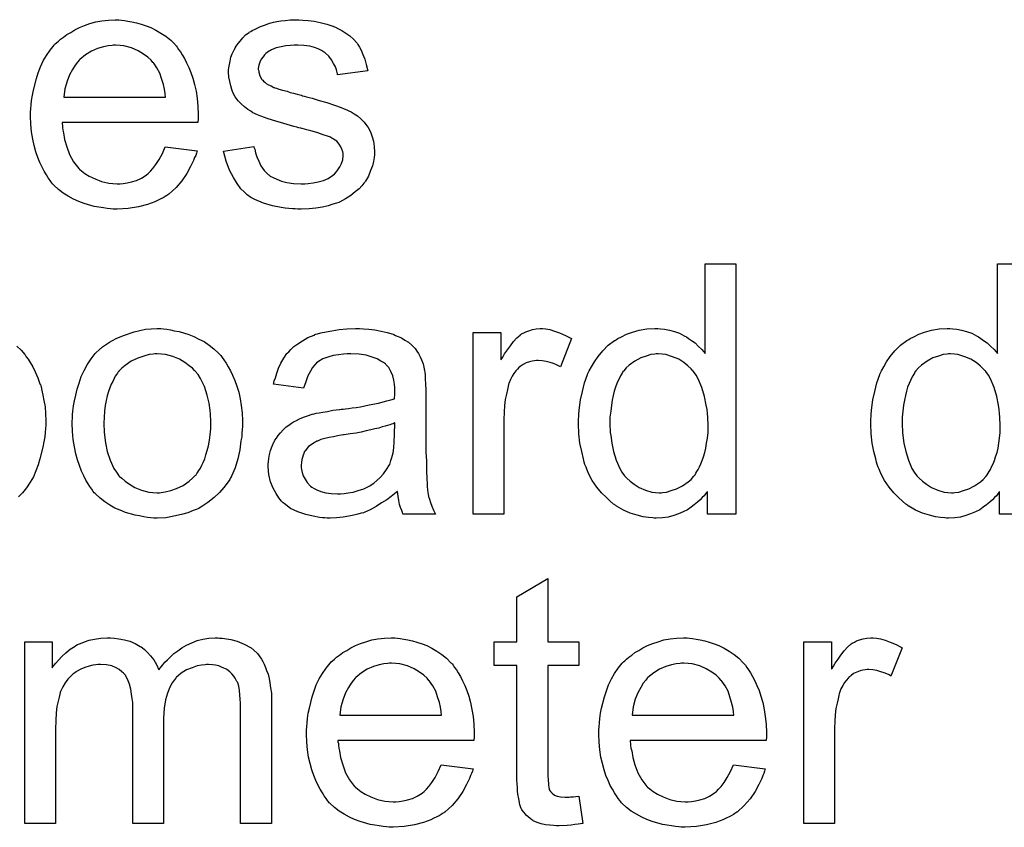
# Model space of a CAD drawing. Extents: x -1.5 to 9, y -3 to 5.
# Tile 302 of 368: x 5.359 to 5.674, y 1.269 to 1.528. Entities that reach past the tile are written whole.
import ezdxf

# ---------------------------------------------------------------- set-up
doc = ezdxf.new("R2010")
doc.units = 0
doc.layers.add('qfn16-30-34-a_mechanical_19', color=1, linetype='CONTINUOUS')

msp = doc.modelspace()

# ---------------------------------------------------------------- linework, layer by layer
at = {"layer": 'qfn16-30-34-a_mechanical_19', "color": 1}
for points in [[(5.391806, 1.527584), (5.392731, 1.527469), (5.393888, 1.527237), (5.395161, 1.527006), (5.396665, 1.526659), (5.398053, 1.526312), (5.399673, 1.525733), (5.401177, 1.525155), (5.402797, 1.524345), (5.404417, 1.523419), (5.406037, 1.522378), (5.407541, 1.521105), (5.408929, 1.519717), (5.409045, 1.519601), (5.409276, 1.51937), (5.409623, 1.518907), (5.410086, 1.518213), (5.410665, 1.517403), (5.411243, 1.516477), (5.411937, 1.51532), (5.412632, 1.513932), (5.413326, 1.512428), (5.41402, 1.510808), (5.414598, 1.508957), (5.415177, 1.50699), (5.41564, 1.504792), (5.415987, 1.502477), (5.416218, 1.500048), (5.416334, 1.497387), (5.416334, 1.497271), (5.416334, 1.496808), (5.416334, 1.495998), (5.416218, 1.494841), (5.372831, 1.494841), (5.372831, 1.494726), (5.372831, 1.494379), (5.372946, 1.493916), (5.372946, 1.493222), (5.373062, 1.492412), (5.373293, 1.491486), (5.373641, 1.489403), (5.374335, 1.487089), (5.37526, 1.484544), (5.376533, 1.48223), (5.378153, 1.480147), (5.378269, 1.480147), (5.378384, 1.479916), (5.379078, 1.479338), (5.38012, 1.478528), (5.381508, 1.477718), (5.383359, 1.476792), (5.385442, 1.475982), (5.387756, 1.475404), (5.389029, 1.475288), (5.390417, 1.475172), (5.391343, 1.475172), (5.392384, 1.475288), (5.393657, 1.475519), (5.395045, 1.475867), (5.396665, 1.476329), (5.398169, 1.477024), (5.399673, 1.477949), (5.399789, 1.478065), (5.400367, 1.478528), (5.401061, 1.479222), (5.401871, 1.480147), (5.402797, 1.48142), (5.403838, 1.48304), (5.40488, 1.484891), (5.405805, 1.487089), (5.415987, 1.485817), (5.415987, 1.485701), (5.415871, 1.48547), (5.415755, 1.485007), (5.415524, 1.484313), (5.415177, 1.483618), (5.41483, 1.482693), (5.413904, 1.480726), (5.412747, 1.478528), (5.411127, 1.476214), (5.409276, 1.474015), (5.406962, 1.471933), (5.406846, 1.471933), (5.406615, 1.471701), (5.406268, 1.47147), (5.405805, 1.471123), (5.405111, 1.470776), (5.404417, 1.470429), (5.403491, 1.469966), (5.40245, 1.469503), (5.401293, 1.46904), (5.400136, 1.468577), (5.397243, 1.467883), (5.394004, 1.467305), (5.390417, 1.467073), (5.389144, 1.467073), (5.388334, 1.467189), (5.387293, 1.467305), (5.38602, 1.467536), (5.384632, 1.467767), (5.383128, 1.467999), (5.379888, 1.468925), (5.378153, 1.469619), (5.376533, 1.470313), (5.374798, 1.471238), (5.373178, 1.47228), (5.371674, 1.473437), (5.37017, 1.474825), (5.370054, 1.474941), (5.369823, 1.475172), (5.369475, 1.475635), (5.369013, 1.476329), (5.368434, 1.477139), (5.367856, 1.478065), (5.367161, 1.479222), (5.366467, 1.480495), (5.365773, 1.481999), (5.365079, 1.483618), (5.3645, 1.48547), (5.363922, 1.487437), (5.363459, 1.489519), (5.363112, 1.491833), (5.362881, 1.494263), (5.362765, 1.496808), (5.362765, 1.496924), (5.362765, 1.497502), (5.362765, 1.498197), (5.362881, 1.499238), (5.362996, 1.500511), (5.363112, 1.501899), (5.363343, 1.503519), (5.36369, 1.505139), (5.364616, 1.508841), (5.365194, 1.510692), (5.365889, 1.512659), (5.366814, 1.51451), (5.367856, 1.516246), (5.369013, 1.517981), (5.370285, 1.519601), (5.370401, 1.519717), (5.370632, 1.519948), (5.371095, 1.520295), (5.371674, 1.520874), (5.372368, 1.521452), (5.373293, 1.522147), (5.374335, 1.522956), (5.375608, 1.523651), (5.37688, 1.52446), (5.378384, 1.525155), (5.380004, 1.525849), (5.38174, 1.526427), (5.383591, 1.527006), (5.385558, 1.527353), (5.38764, 1.527584), (5.389839, 1.5277), (5.390996, 1.5277), (5.391806, 1.527584)], [(5.449771, 1.527584), (5.451507, 1.527469), (5.453358, 1.527237), (5.455325, 1.526774), (5.457407, 1.526312), (5.459374, 1.525618), (5.45949, 1.525618), (5.459606, 1.525502), (5.460184, 1.52527), (5.46111, 1.524808), (5.462267, 1.524229), (5.463539, 1.523419), (5.464812, 1.522494), (5.465969, 1.521452), (5.467011, 1.520295), (5.467126, 1.52018), (5.467358, 1.519717), (5.46782, 1.518907), (5.468399, 1.517981), (5.468977, 1.516593), (5.469556, 1.515089), (5.470019, 1.513353), (5.470481, 1.511386), (5.460878, 1.510114), (5.460878, 1.510345), (5.460763, 1.510808), (5.460531, 1.511618), (5.460184, 1.512659), (5.459606, 1.5137), (5.458912, 1.514857), (5.458102, 1.516014), (5.456945, 1.517056), (5.456829, 1.517171), (5.456366, 1.517403), (5.455672, 1.517866), (5.454631, 1.518328), (5.453474, 1.518791), (5.45197, 1.519254), (5.450118, 1.519485), (5.448151, 1.519601), (5.446994, 1.519601), (5.445837, 1.519485), (5.444333, 1.51937), (5.442829, 1.519023), (5.441209, 1.518676), (5.439705, 1.518097), (5.438433, 1.517287), (5.438317, 1.517171), (5.43797, 1.51694), (5.437507, 1.516477), (5.437044, 1.515783), (5.436466, 1.515089), (5.436003, 1.514163), (5.435656, 1.513122), (5.43554, 1.512081), (5.43554, 1.511965), (5.43554, 1.511734), (5.435656, 1.511386), (5.435656, 1.510924), (5.436003, 1.509767), (5.436697, 1.50861), (5.436813, 1.508494), (5.436928, 1.508378), (5.43716, 1.508031), (5.437623, 1.507684), (5.438086, 1.507337), (5.43878, 1.506874), (5.43959, 1.506527), (5.440515, 1.506064), (5.440631, 1.506064), (5.440862, 1.505948), (5.441325, 1.505833), (5.442135, 1.505486), (5.443292, 1.505139), (5.444796, 1.504792), (5.445722, 1.504444), (5.446763, 1.504213), (5.44792, 1.503866), (5.449193, 1.503519), (5.449308, 1.503519), (5.449655, 1.503403), (5.450234, 1.503287), (5.450928, 1.503056), (5.451738, 1.502825), (5.452779, 1.502593), (5.454978, 1.501899), (5.457407, 1.501205), (5.459837, 1.500395), (5.462035, 1.499585), (5.462961, 1.499238), (5.463771, 1.498891), (5.464002, 1.498775), (5.464465, 1.498544), (5.465159, 1.498197), (5.466201, 1.497618), (5.467242, 1.496924), (5.468283, 1.495998), (5.469324, 1.494957), (5.47025, 1.4938), (5.470366, 1.493684), (5.470597, 1.493222), (5.47106, 1.492527), (5.471523, 1.491486), (5.47187, 1.490213), (5.472333, 1.488825), (5.472564, 1.487205), (5.47268, 1.485354), (5.47268, 1.485122), (5.47268, 1.484544), (5.472564, 1.483618), (5.472333, 1.482346), (5.471986, 1.480957), (5.471407, 1.479453), (5.470713, 1.477718), (5.469787, 1.476098), (5.469672, 1.475867), (5.469209, 1.475404), (5.46863, 1.474594), (5.467705, 1.473668), (5.466432, 1.472627), (5.465044, 1.47147), (5.463424, 1.470429), (5.461457, 1.469387), (5.461341, 1.469387), (5.461225, 1.469272), (5.460531, 1.46904), (5.459374, 1.468693), (5.45787, 1.46823), (5.456019, 1.467767), (5.453936, 1.46742), (5.451738, 1.467189), (5.449193, 1.467073), (5.448151, 1.467073), (5.447342, 1.467189), (5.446416, 1.467189), (5.445259, 1.467305), (5.444102, 1.46742), (5.442829, 1.467652), (5.440052, 1.46823), (5.43716, 1.46904), (5.434383, 1.470197), (5.43311, 1.470891), (5.431953, 1.471701), (5.431838, 1.471817), (5.431722, 1.471933), (5.431028, 1.472627), (5.429986, 1.473668), (5.428829, 1.475288), (5.427557, 1.477255), (5.426284, 1.479569), (5.425243, 1.482461), (5.424433, 1.485701), (5.434152, 1.487205), (5.434152, 1.487089), (5.434152, 1.486974), (5.434383, 1.48628), (5.434614, 1.485122), (5.435077, 1.48385), (5.435656, 1.482461), (5.43635, 1.480957), (5.437391, 1.479453), (5.438664, 1.47818), (5.438895, 1.478065), (5.439358, 1.477718), (5.440284, 1.477255), (5.441441, 1.476676), (5.442945, 1.476098), (5.44468, 1.475635), (5.446763, 1.475288), (5.449193, 1.475172), (5.45035, 1.475172), (5.451507, 1.475288), (5.453011, 1.475519), (5.454631, 1.475867), (5.456366, 1.476329), (5.45787, 1.476908), (5.459259, 1.477833), (5.459374, 1.477949), (5.459837, 1.478296), (5.4603, 1.478875), (5.460994, 1.479685), (5.461573, 1.48061), (5.462151, 1.481767), (5.462498, 1.482924), (5.462614, 1.484313), (5.462614, 1.484428), (5.462614, 1.484891), (5.462498, 1.48547), (5.462267, 1.48628), (5.46192, 1.487089), (5.461341, 1.487899), (5.460647, 1.488825), (5.459606, 1.489519), (5.45949, 1.489635), (5.459143, 1.489751), (5.458564, 1.490098), (5.457639, 1.490445), (5.45625, 1.490908), (5.45544, 1.491255), (5.454515, 1.491486), (5.453474, 1.491833), (5.452317, 1.49218), (5.451044, 1.492527), (5.44954, 1.492874), (5.449424, 1.492874), (5.449077, 1.49299), (5.448498, 1.493106), (5.447804, 1.493337), (5.446879, 1.493569), (5.445837, 1.493916), (5.443639, 1.494494), (5.441094, 1.495304), (5.438664, 1.495998), (5.43635, 1.496808), (5.435309, 1.497271), (5.434499, 1.497618), (5.434267, 1.497734), (5.433805, 1.497965), (5.43311, 1.498428), (5.432185, 1.499006), (5.431144, 1.499816), (5.430102, 1.500742), (5.429061, 1.501783), (5.428135, 1.503056), (5.42802, 1.503172), (5.427788, 1.503634), (5.427441, 1.504444), (5.427094, 1.50537), (5.426747, 1.506527), (5.4264, 1.507915), (5.426168, 1.509304), (5.426053, 1.510924), (5.426053, 1.511155), (5.426053, 1.511618), (5.426168, 1.512312), (5.426284, 1.513353), (5.426516, 1.514395), (5.426747, 1.515667), (5.42721, 1.516824), (5.427788, 1.518097), (5.427904, 1.518213), (5.428135, 1.518676), (5.428482, 1.519254), (5.429061, 1.520064), (5.429755, 1.520874), (5.430565, 1.521915), (5.431491, 1.522841), (5.432648, 1.523651), (5.432763, 1.523766), (5.43311, 1.523882), (5.433573, 1.524229), (5.434267, 1.524576), (5.435193, 1.525039), (5.436234, 1.525502), (5.437507, 1.525965), (5.438895, 1.526427), (5.439127, 1.526543), (5.43959, 1.526659), (5.4404, 1.52689), (5.441441, 1.527122), (5.442713, 1.527353), (5.444102, 1.527469), (5.445722, 1.5277), (5.448498, 1.5277), (5.449771, 1.527584)], [(5.389954, 1.519601), (5.38926, 1.519601), (5.388797, 1.519485), (5.387525, 1.51937), (5.38602, 1.519023), (5.384169, 1.518444), (5.382202, 1.517634), (5.380351, 1.516477), (5.3785, 1.514973), (5.378269, 1.514742), (5.377806, 1.514163), (5.376996, 1.513122), (5.376186, 1.511734), (5.37526, 1.510114), (5.37445, 1.508031), (5.373756, 1.505601), (5.373409, 1.50294), (5.405921, 1.50294), (5.405921, 1.503056), (5.405921, 1.503287), (5.405805, 1.503634), (5.405805, 1.504097), (5.405574, 1.505486), (5.405227, 1.50699), (5.404648, 1.508841), (5.40407, 1.510576), (5.403144, 1.512312), (5.402103, 1.513816), (5.402103, 1.513932), (5.401871, 1.514047), (5.401293, 1.514742), (5.400252, 1.515667), (5.398863, 1.516709), (5.397128, 1.51775), (5.395045, 1.518676), (5.392615, 1.51937), (5.391343, 1.519485), (5.389954, 1.519601)], [(5.588148, 1.369608), (5.579008, 1.369608), (5.579008, 1.376897), (5.578892, 1.376781), (5.578777, 1.37655), (5.57843, 1.376087), (5.577967, 1.375508), (5.577388, 1.37493), (5.576694, 1.374236), (5.575884, 1.373426), (5.574843, 1.372616), (5.573802, 1.371806), (5.572645, 1.370996), (5.571256, 1.370302), (5.569752, 1.369723), (5.568248, 1.369145), (5.566512, 1.368682), (5.564661, 1.368451), (5.562694, 1.368335), (5.562, 1.368335), (5.561537, 1.368451), (5.560149, 1.368566), (5.558529, 1.368798), (5.556562, 1.369261), (5.554364, 1.369955), (5.552166, 1.37088), (5.549967, 1.372153), (5.549852, 1.372153), (5.549736, 1.372384), (5.549042, 1.372847), (5.548001, 1.373773), (5.546728, 1.37493), (5.545224, 1.376434), (5.54372, 1.378285), (5.542216, 1.380368), (5.540943, 1.382797), (5.540943, 1.382913), (5.540827, 1.383145), (5.540711, 1.383492), (5.54048, 1.383954), (5.540249, 1.384649), (5.539901, 1.385458), (5.53967, 1.386268), (5.539439, 1.38731), (5.53886, 1.389624), (5.538282, 1.392285), (5.537935, 1.395293), (5.537819, 1.398533), (5.537819, 1.398648), (5.537819, 1.39888), (5.537819, 1.399342), (5.537819, 1.400037), (5.537935, 1.400731), (5.537935, 1.401657), (5.538166, 1.403739), (5.538513, 1.406169), (5.539092, 1.40883), (5.539786, 1.411607), (5.540711, 1.414268), (5.540711, 1.414383), (5.540827, 1.414615), (5.541059, 1.414962), (5.54129, 1.415425), (5.541984, 1.416697), (5.54291, 1.418317), (5.544067, 1.420053), (5.545571, 1.421788), (5.547306, 1.423639), (5.549389, 1.425144), (5.549505, 1.425144), (5.54962, 1.425259), (5.549967, 1.425491), (5.55043, 1.425722), (5.551587, 1.426301), (5.553207, 1.427111), (5.555058, 1.427805), (5.557257, 1.428383), (5.559686, 1.428846), (5.562232, 1.428962), (5.563157, 1.428962), (5.564083, 1.428846), (5.565355, 1.42873), (5.56686, 1.428383), (5.568479, 1.428036), (5.570099, 1.427458), (5.571603, 1.426648), (5.571835, 1.426532), (5.572297, 1.426301), (5.572992, 1.425722), (5.573917, 1.425144), (5.575074, 1.424334), (5.576116, 1.423292), (5.577273, 1.422251), (5.578314, 1.420978), (5.578314, 1.449672), (5.588148, 1.449672), (5.588148, 1.369608)], [(5.681518, 1.369608), (5.672378, 1.369608), (5.672378, 1.376897), (5.672262, 1.376781), (5.672147, 1.37655), (5.6718, 1.376087), (5.671337, 1.375508), (5.670758, 1.37493), (5.670064, 1.374236), (5.669254, 1.373426), (5.668213, 1.372616), (5.667172, 1.371806), (5.666015, 1.370996), (5.664626, 1.370302), (5.663122, 1.369723), (5.661618, 1.369145), (5.659882, 1.368682), (5.658031, 1.368451), (5.656064, 1.368335), (5.65537, 1.368335), (5.654907, 1.368451), (5.653519, 1.368566), (5.651899, 1.368798), (5.649932, 1.369261), (5.647734, 1.369955), (5.645536, 1.37088), (5.643337, 1.372153), (5.643222, 1.372153), (5.643106, 1.372384), (5.642412, 1.372847), (5.64137, 1.373773), (5.640098, 1.37493), (5.638594, 1.376434), (5.63709, 1.378285), (5.635585, 1.380368), (5.634313, 1.382797), (5.634313, 1.382913), (5.634197, 1.383145), (5.634081, 1.383492), (5.63385, 1.383954), (5.633618, 1.384649), (5.633271, 1.385458), (5.63304, 1.386268), (5.632809, 1.38731), (5.63223, 1.389624), (5.631652, 1.392285), (5.631305, 1.395293), (5.631189, 1.398533), (5.631189, 1.398648), (5.631189, 1.39888), (5.631189, 1.399342), (5.631189, 1.400037), (5.631305, 1.400731), (5.631305, 1.401657), (5.631536, 1.403739), (5.631883, 1.406169), (5.632462, 1.40883), (5.633156, 1.411607), (5.634081, 1.414268), (5.634081, 1.414383), (5.634197, 1.414615), (5.634428, 1.414962), (5.63466, 1.415425), (5.635354, 1.416697), (5.63628, 1.418317), (5.637437, 1.420053), (5.638941, 1.421788), (5.640676, 1.423639), (5.642759, 1.425144), (5.642874, 1.425144), (5.64299, 1.425259), (5.643337, 1.425491), (5.6438, 1.425722), (5.644957, 1.426301), (5.646577, 1.427111), (5.648428, 1.427805), (5.650626, 1.428383), (5.653056, 1.428846), (5.655601, 1.428962), (5.656527, 1.428962), (5.657453, 1.428846), (5.658725, 1.42873), (5.66023, 1.428383), (5.661849, 1.428036), (5.663469, 1.427458), (5.664973, 1.426648), (5.665205, 1.426532), (5.665667, 1.426301), (5.666362, 1.425722), (5.667287, 1.425144), (5.668444, 1.424334), (5.669485, 1.423293), (5.670642, 1.422251), (5.671684, 1.420978), (5.671684, 1.449672), (5.681518, 1.449672)], [(5.405227, 1.428846), (5.406268, 1.42873), (5.407425, 1.428499), (5.408698, 1.428267), (5.410202, 1.428036), (5.413326, 1.426995), (5.414945, 1.426416), (5.416565, 1.425606), (5.418185, 1.424796), (5.419805, 1.423639), (5.421309, 1.422483), (5.422813, 1.421094), (5.422929, 1.420978), (5.42316, 1.420747), (5.423507, 1.420284), (5.42397, 1.419706), (5.424549, 1.418896), (5.425243, 1.417854), (5.425937, 1.416697), (5.426631, 1.415425), (5.427325, 1.414036), (5.42802, 1.412301), (5.428714, 1.410565), (5.429292, 1.408599), (5.429755, 1.406516), (5.430102, 1.404318), (5.430334, 1.402004), (5.430449, 1.399458), (5.430449, 1.399342), (5.430449, 1.398995), (5.430449, 1.398417), (5.430449, 1.397607), (5.430334, 1.396681), (5.430218, 1.395524), (5.430218, 1.394367), (5.429986, 1.393095), (5.429639, 1.390202), (5.428945, 1.38731), (5.428135, 1.384417), (5.426978, 1.381756), (5.426978, 1.38164), (5.426863, 1.381525), (5.426631, 1.381178), (5.4264, 1.380715), (5.42559, 1.379558), (5.424549, 1.378169), (5.42316, 1.37655), (5.421425, 1.37493), (5.419458, 1.37331), (5.417144, 1.371806), (5.417028, 1.371806), (5.416912, 1.37169), (5.416565, 1.371459), (5.415987, 1.371227), (5.415408, 1.370996), (5.414714, 1.370765), (5.412979, 1.37007), (5.411012, 1.369492), (5.408582, 1.368913), (5.406037, 1.368451), (5.40326, 1.368335), (5.402103, 1.368335), (5.401177, 1.368451), (5.400136, 1.368566), (5.398979, 1.368798), (5.397591, 1.369029), (5.396202, 1.369261), (5.393078, 1.370186), (5.391343, 1.37088), (5.389723, 1.371574), (5.388103, 1.3725), (5.386483, 1.373541), (5.384979, 1.374698), (5.383475, 1.376087), (5.383359, 1.376203), (5.383128, 1.376434), (5.382781, 1.376897), (5.382318, 1.377591), (5.38174, 1.378401), (5.381161, 1.379326), (5.380467, 1.380483), (5.379773, 1.381872), (5.379078, 1.383376), (5.378384, 1.385111), (5.377806, 1.386963), (5.377227, 1.388929), (5.376765, 1.391128), (5.376417, 1.393442), (5.376186, 1.395987), (5.37607, 1.398648), (5.37607, 1.39888), (5.37607, 1.399342), (5.376186, 1.400152), (5.376186, 1.401309), (5.376302, 1.402582), (5.376533, 1.404202), (5.376765, 1.405822), (5.377227, 1.407673), (5.37769, 1.409524), (5.378269, 1.411491), (5.378963, 1.413574), (5.379888, 1.415541), (5.380814, 1.417392), (5.382087, 1.419243), (5.383359, 1.420978), (5.384979, 1.422483), (5.385095, 1.422598), (5.385326, 1.422714), (5.385789, 1.423061), (5.386368, 1.423524), (5.387062, 1.423987), (5.387987, 1.424565), (5.388913, 1.425144), (5.39007, 1.425722), (5.391343, 1.426301), (5.392731, 1.426879), (5.395855, 1.42792), (5.399442, 1.42873), (5.401293, 1.428846), (5.40326, 1.428962), (5.404417, 1.428962), (5.405227, 1.428846)], [(5.469093, 1.428846), (5.470829, 1.42873), (5.472796, 1.428499), (5.474762, 1.428152), (5.476729, 1.427689), (5.478581, 1.427111), (5.478812, 1.426995), (5.47939, 1.426763), (5.4802, 1.426416), (5.481242, 1.425954), (5.482399, 1.425259), (5.483556, 1.424565), (5.484597, 1.423639), (5.485523, 1.422714), (5.485638, 1.422598), (5.48587, 1.422251), (5.486217, 1.421673), (5.48668, 1.420978), (5.487258, 1.419937), (5.487721, 1.418896), (5.488184, 1.417623), (5.488531, 1.416119), (5.488531, 1.416003), (5.488646, 1.415656), (5.488762, 1.414962), (5.488878, 1.414036), (5.488878, 1.412764), (5.488993, 1.41126), (5.489109, 1.409293), (5.489109, 1.407094), (5.489109, 1.393905), (5.489109, 1.393789), (5.489109, 1.393326), (5.489109, 1.392632), (5.489109, 1.391706), (5.489109, 1.390665), (5.489109, 1.389392), (5.489225, 1.386616), (5.489225, 1.383723), (5.489341, 1.380831), (5.489456, 1.379558), (5.489456, 1.378401), (5.489572, 1.37736), (5.489688, 1.37655), (5.489688, 1.376434), (5.489803, 1.375971), (5.489919, 1.375277), (5.490266, 1.374351), (5.490498, 1.37331), (5.49096, 1.372153), (5.491539, 1.37088), (5.492117, 1.369608), (5.48182, 1.369608), (5.481704, 1.369723), (5.481589, 1.370186), (5.481357, 1.370765), (5.48101, 1.37169), (5.480663, 1.372732), (5.480432, 1.374004), (5.4802, 1.375393), (5.479969, 1.376897), (5.479853, 1.376897), (5.479738, 1.376665), (5.479043, 1.376087), (5.478002, 1.375277), (5.476614, 1.374236), (5.474878, 1.373194), (5.473143, 1.372037), (5.471291, 1.370996), (5.469324, 1.370186), (5.469093, 1.37007), (5.468399, 1.369955), (5.467358, 1.369608), (5.466085, 1.369261), (5.464465, 1.368913), (5.462614, 1.368682), (5.460531, 1.368451), (5.458449, 1.368335), (5.457523, 1.368335), (5.456829, 1.368451), (5.456019, 1.368451), (5.455093, 1.368566), (5.453011, 1.368913), (5.450697, 1.369492), (5.448151, 1.370302), (5.445837, 1.371459), (5.443755, 1.372963), (5.443523, 1.373194), (5.442945, 1.373773), (5.442135, 1.374814), (5.441209, 1.376203), (5.440284, 1.377938), (5.439474, 1.379905), (5.438895, 1.382335), (5.43878, 1.383492), (5.438664, 1.38488), (5.438664, 1.385111), (5.438664, 1.385574), (5.43878, 1.386384), (5.438895, 1.387425), (5.439127, 1.388698), (5.439474, 1.389971), (5.439937, 1.391359), (5.440515, 1.392632), (5.440631, 1.392748), (5.440862, 1.39321), (5.441325, 1.393905), (5.441904, 1.394715), (5.442598, 1.39564), (5.443523, 1.396566), (5.444449, 1.397491), (5.445606, 1.398301), (5.445722, 1.398417), (5.446185, 1.398648), (5.446763, 1.399111), (5.447689, 1.399574), (5.44873, 1.400037), (5.450003, 1.400615), (5.451275, 1.401078), (5.452779, 1.401541), (5.452895, 1.401541), (5.453358, 1.401657), (5.454052, 1.401888), (5.454978, 1.402004), (5.456135, 1.402235), (5.457639, 1.402466), (5.459374, 1.402813), (5.461457, 1.403045), (5.461573, 1.403045), (5.462035, 1.403161), (5.462614, 1.403161), (5.463424, 1.403276), (5.464349, 1.403392), (5.465506, 1.403623), (5.466779, 1.403739), (5.468167, 1.40397), (5.470944, 1.404549), (5.473953, 1.405128), (5.476614, 1.405822), (5.477886, 1.406169), (5.479043, 1.406516), (5.479043, 1.406632), (5.479043, 1.406863), (5.479159, 1.407557), (5.479159, 1.408367), (5.479159, 1.40883), (5.479159, 1.409061), (5.479159, 1.409177), (5.479159, 1.409293), (5.479159, 1.409987), (5.479043, 1.411144), (5.478812, 1.412417), (5.478465, 1.413805), (5.477886, 1.415193), (5.477192, 1.416466), (5.476266, 1.417507), (5.476151, 1.417623), (5.475572, 1.418086), (5.474647, 1.418549), (5.47349, 1.419243), (5.47187, 1.419821), (5.470019, 1.4204), (5.467705, 1.420747), (5.465044, 1.420863), (5.463887, 1.420863), (5.46273, 1.420747), (5.46111, 1.420516), (5.45949, 1.420284), (5.457755, 1.419821), (5.456135, 1.419243), (5.454746, 1.418433), (5.454631, 1.418317), (5.454168, 1.41797), (5.453589, 1.417392), (5.452895, 1.416466), (5.452201, 1.415309), (5.451391, 1.413805), (5.450697, 1.411954), (5.450003, 1.409871), (5.4404, 1.411144), (5.4404, 1.41126), (5.440515, 1.411375), (5.440515, 1.411722), (5.440631, 1.412185), (5.440978, 1.413226), (5.441441, 1.414731), (5.442019, 1.416235), (5.442713, 1.417854), (5.443639, 1.419474), (5.44468, 1.420978), (5.444796, 1.421094), (5.445259, 1.421557), (5.445953, 1.422251), (5.446879, 1.423177), (5.448151, 1.424102), (5.449655, 1.425028), (5.451391, 1.426069), (5.453358, 1.426879), (5.453474, 1.426879), (5.453589, 1.426995), (5.453936, 1.427111), (5.454399, 1.427226), (5.455556, 1.427573), (5.457176, 1.42792), (5.459027, 1.428267), (5.461341, 1.428615), (5.463771, 1.428846), (5.466548, 1.428962), (5.46782, 1.428962), (5.469093, 1.428846)], [(5.527406, 1.428846), (5.528679, 1.428615), (5.530183, 1.428152), (5.531802, 1.427573), (5.533654, 1.426763), (5.535621, 1.425722), (5.532034, 1.416697), (5.531918, 1.416813), (5.531455, 1.417045), (5.530761, 1.417392), (5.529836, 1.417739), (5.528794, 1.418086), (5.527522, 1.418433), (5.526249, 1.418664), (5.524976, 1.41878), (5.524398, 1.41878), (5.523819, 1.418664), (5.523009, 1.418549), (5.522199, 1.418317), (5.521158, 1.41797), (5.520117, 1.417507), (5.519191, 1.416813), (5.519075, 1.416697), (5.518728, 1.416466), (5.518381, 1.416003), (5.517803, 1.415425), (5.517224, 1.414615), (5.516646, 1.413689), (5.516067, 1.412648), (5.515605, 1.411375), (5.515489, 1.411144), (5.515373, 1.41045), (5.515142, 1.409408), (5.514795, 1.40802), (5.514448, 1.406284), (5.514216, 1.404318), (5.5141, 1.402235), (5.513985, 1.399921), (5.513985, 1.369608), (5.50415, 1.369608), (5.50415, 1.427689), (5.513059, 1.427689), (5.513059, 1.418896), (5.513175, 1.419012), (5.513638, 1.419821), (5.514216, 1.420863), (5.515142, 1.422135), (5.516067, 1.423408), (5.517109, 1.424796), (5.51815, 1.425954), (5.519191, 1.426879), (5.519307, 1.426995), (5.519654, 1.427226), (5.520348, 1.427573), (5.521042, 1.42792), (5.521968, 1.428267), (5.523125, 1.428615), (5.524282, 1.428846), (5.525555, 1.428962), (5.526365, 1.428962), (5.527406, 1.428846)], [(5.358368, 1.423292), (5.359757, 1.42202), (5.360914, 1.420631), (5.361029, 1.420516), (5.361376, 1.419937), (5.361955, 1.419127), (5.362649, 1.418086), (5.363459, 1.416697), (5.364269, 1.415078), (5.365079, 1.413226), (5.365773, 1.41126), (5.365773, 1.411144), (5.365889, 1.411028), (5.366004, 1.410681), (5.36612, 1.410334), (5.366351, 1.409177), (5.366699, 1.407673), (5.367046, 1.405937), (5.367393, 1.40397), (5.367508, 1.401772), (5.367624, 1.399458), (5.367624, 1.399342), (5.367624, 1.398764), (5.367624, 1.39807), (5.367508, 1.397028), (5.367393, 1.395756), (5.367277, 1.394367), (5.367046, 1.392748), (5.366699, 1.391012), (5.365773, 1.38731), (5.365194, 1.385343), (5.3645, 1.383492), (5.36369, 1.381525), (5.362649, 1.379789), (5.361492, 1.378054), (5.360219, 1.376434), (5.360104, 1.376318), (5.359872, 1.376087), (5.359525, 1.37574), (5.358947, 1.375161)], [(5.40326, 1.420863), (5.402566, 1.420863), (5.401987, 1.420747), (5.400714, 1.420631), (5.398979, 1.420168), (5.397012, 1.419474), (5.394929, 1.418549), (5.392962, 1.41716), (5.391921, 1.416235), (5.390996, 1.415309), (5.390996, 1.415193), (5.390764, 1.415078), (5.390533, 1.414731), (5.390186, 1.414268), (5.389839, 1.413689), (5.389492, 1.412995), (5.389029, 1.41207), (5.388566, 1.411144), (5.388103, 1.409987), (5.38764, 1.40883), (5.387293, 1.407441), (5.386946, 1.405937), (5.386599, 1.404318), (5.386368, 1.402582), (5.386252, 1.400615), (5.386136, 1.398648), (5.386136, 1.398533), (5.386136, 1.398186), (5.386136, 1.397607), (5.386252, 1.396797), (5.386252, 1.395871), (5.386368, 1.39483), (5.386715, 1.3924), (5.387293, 1.389624), (5.388219, 1.386847), (5.389376, 1.384186), (5.390186, 1.383029), (5.390996, 1.381872), (5.391111, 1.381872), (5.391227, 1.38164), (5.391921, 1.381062), (5.392962, 1.380136), (5.394351, 1.379211), (5.396086, 1.378169), (5.398169, 1.377244), (5.400599, 1.376665), (5.401871, 1.37655), (5.40326, 1.376434), (5.403954, 1.376434), (5.404533, 1.37655), (5.405805, 1.376781), (5.407541, 1.377128), (5.409392, 1.377822), (5.411475, 1.378748), (5.413441, 1.380136), (5.414483, 1.381062), (5.415408, 1.381987), (5.415524, 1.382103), (5.41564, 1.382219), (5.415871, 1.382566), (5.416218, 1.383029), (5.416565, 1.383607), (5.417028, 1.384302), (5.417491, 1.385227), (5.417954, 1.386153), (5.418417, 1.38731), (5.418764, 1.388582), (5.419226, 1.389971), (5.419574, 1.391475), (5.419921, 1.39321), (5.420152, 1.394946), (5.420383, 1.396913), (5.420383, 1.398995), (5.420383, 1.399111), (5.420383, 1.399458), (5.420383, 1.400037), (5.420268, 1.400731), (5.420268, 1.401657), (5.420152, 1.402698), (5.419805, 1.405128), (5.419226, 1.407673), (5.418301, 1.41045), (5.417028, 1.412995), (5.416334, 1.414268), (5.415408, 1.415309), (5.415408, 1.415425), (5.415177, 1.415541), (5.414483, 1.416235), (5.413441, 1.417045), (5.412053, 1.418086), (5.410318, 1.419127), (5.408235, 1.420053), (5.405921, 1.420631), (5.404648, 1.420747), (5.40326, 1.420863)], [(5.563273, 1.420863), (5.562694, 1.420863), (5.562232, 1.420747), (5.560959, 1.420631), (5.559455, 1.420168), (5.557719, 1.41959), (5.555868, 1.418549), (5.554017, 1.417276), (5.553091, 1.41635), (5.552281, 1.415425), (5.552281, 1.415309), (5.55205, 1.415193), (5.551934, 1.414846), (5.551587, 1.414383), (5.55124, 1.413805), (5.550893, 1.413111), (5.550546, 1.412301), (5.550083, 1.411375), (5.54962, 1.410218), (5.549273, 1.408946), (5.548926, 1.407557), (5.548579, 1.406053), (5.548348, 1.404433), (5.548116, 1.402582), (5.547885, 1.400615), (5.547885, 1.398533), (5.547885, 1.398417), (5.547885, 1.39807), (5.547885, 1.397491), (5.548001, 1.396681), (5.548001, 1.395756), (5.548116, 1.394715), (5.548463, 1.392285), (5.549042, 1.389624), (5.549852, 1.386847), (5.551009, 1.384186), (5.551703, 1.383029), (5.552513, 1.381872), (5.552628, 1.381872), (5.552744, 1.38164), (5.553323, 1.381062), (5.554364, 1.380136), (5.555637, 1.379211), (5.557257, 1.378169), (5.559223, 1.377244), (5.561306, 1.376665), (5.562463, 1.37655), (5.56362, 1.376434), (5.564199, 1.376434), (5.564661, 1.37655), (5.565934, 1.376665), (5.567438, 1.377128), (5.569174, 1.377707), (5.571025, 1.378632), (5.572876, 1.379905), (5.573802, 1.380715), (5.574611, 1.38164), (5.574611, 1.381756), (5.574843, 1.381872), (5.575074, 1.382219), (5.575306, 1.382682), (5.575653, 1.38326), (5.576116, 1.383839), (5.576463, 1.384764), (5.576926, 1.38569), (5.577388, 1.386731), (5.577735, 1.387888), (5.578198, 1.389277), (5.578545, 1.390665), (5.578777, 1.392285), (5.579008, 1.393905), (5.579239, 1.395756), (5.579239, 1.397723), (5.579239, 1.397838), (5.579239, 1.398301), (5.579239, 1.39888), (5.579124, 1.39969), (5.579124, 1.400615), (5.579008, 1.401772), (5.578892, 1.403045), (5.578661, 1.404433), (5.578083, 1.40721), (5.577273, 1.410103), (5.576116, 1.412879), (5.575421, 1.414036), (5.574611, 1.415193), (5.574611, 1.415309), (5.57438, 1.415425), (5.573802, 1.416119), (5.57276, 1.417045), (5.571488, 1.418086), (5.569868, 1.419127), (5.567901, 1.419937), (5.565703, 1.420631), (5.564546, 1.420747), (5.563273, 1.420863)], [(5.656643, 1.420863), (5.656064, 1.420863), (5.655601, 1.420747), (5.654329, 1.420631), (5.652825, 1.420168), (5.651089, 1.41959), (5.649238, 1.418549), (5.647387, 1.417276), (5.646461, 1.41635), (5.645651, 1.415425), (5.645651, 1.415309), (5.64542, 1.415193), (5.645304, 1.414846), (5.644957, 1.414383), (5.64461, 1.413805), (5.644263, 1.413111), (5.643916, 1.412301), (5.643453, 1.411375), (5.64299, 1.410218), (5.642643, 1.408946), (5.642296, 1.407557), (5.641949, 1.406053), (5.641717, 1.404433), (5.641486, 1.402582), (5.641255, 1.400615), (5.641255, 1.398533), (5.641255, 1.398417), (5.641255, 1.39807), (5.641255, 1.397491), (5.64137, 1.396681), (5.64137, 1.395756), (5.641486, 1.394715), (5.641833, 1.392285), (5.642412, 1.389624), (5.643222, 1.386847), (5.644379, 1.384186), (5.645073, 1.383029), (5.645883, 1.381872), (5.645998, 1.381872), (5.646114, 1.38164), (5.646693, 1.381062), (5.647734, 1.380136), (5.649007, 1.379211), (5.650626, 1.378169), (5.652593, 1.377244), (5.654676, 1.376665), (5.655833, 1.37655), (5.65699, 1.376434), (5.657568, 1.376434), (5.658031, 1.37655), (5.659304, 1.376665), (5.660808, 1.377128), (5.662543, 1.377707), (5.664395, 1.378632), (5.666246, 1.379905), (5.667172, 1.380715), (5.667981, 1.38164), (5.667981, 1.381756), (5.668213, 1.381872), (5.668444, 1.382219), (5.668676, 1.382682), (5.669023, 1.38326), (5.669485, 1.383839), (5.669833, 1.384764), (5.670295, 1.38569), (5.670758, 1.386731), (5.671105, 1.387888), (5.671568, 1.389277), (5.671915, 1.390665), (5.672147, 1.392285), (5.672378, 1.393905), (5.672609, 1.395756), (5.672609, 1.397723), (5.672609, 1.397839), (5.672609, 1.398301), (5.672609, 1.39888), (5.672494, 1.39969), (5.672494, 1.400615), (5.672378, 1.401772), (5.672262, 1.403045), (5.672031, 1.404433), (5.671452, 1.40721), (5.670642, 1.410103), (5.669485, 1.41288), (5.668791, 1.414036), (5.667981, 1.415194), (5.667981, 1.415309), (5.66775, 1.415425), (5.667172, 1.416119), (5.66613, 1.417045), (5.664858, 1.418086), (5.663238, 1.419127), (5.661271, 1.419937), (5.659073, 1.420631), (5.657916, 1.420747), (5.656643, 1.420863)], [(5.479159, 1.398764), (5.479043, 1.398764), (5.478928, 1.398648), (5.478581, 1.398533), (5.478118, 1.398417), (5.477539, 1.398186), (5.476845, 1.397954), (5.476035, 1.397723), (5.475109, 1.397491), (5.474068, 1.397144), (5.472796, 1.396913), (5.471523, 1.396566), (5.470019, 1.396219), (5.468399, 1.395871), (5.466779, 1.395524), (5.464928, 1.395293), (5.462961, 1.394946), (5.46273, 1.394946), (5.462035, 1.39483), (5.460878, 1.394599), (5.459606, 1.394367), (5.458217, 1.394136), (5.456829, 1.393789), (5.455556, 1.393442), (5.454399, 1.392979), (5.454283, 1.392979), (5.453936, 1.392748), (5.453474, 1.392516), (5.453011, 1.392169), (5.451622, 1.391244), (5.450465, 1.389855), (5.450465, 1.389739), (5.450234, 1.389508), (5.450118, 1.389045), (5.449887, 1.388467), (5.449655, 1.387773), (5.449424, 1.387078), (5.449308, 1.386153), (5.449193, 1.385227), (5.449193, 1.385111), (5.449193, 1.384533), (5.449308, 1.383839), (5.44954, 1.382913), (5.449887, 1.381872), (5.450465, 1.380831), (5.45116, 1.379674), (5.452085, 1.378632), (5.452201, 1.378516), (5.452664, 1.378285), (5.453358, 1.377822), (5.454283, 1.37736), (5.455556, 1.376897), (5.45706, 1.376434), (5.458796, 1.376203), (5.460878, 1.376087), (5.461804, 1.376087), (5.462961, 1.376203), (5.464234, 1.376434), (5.465854, 1.376665), (5.467473, 1.377128), (5.469209, 1.377707), (5.470944, 1.378516), (5.471176, 1.378632), (5.471639, 1.378979), (5.472448, 1.379558), (5.473374, 1.380368), (5.474415, 1.381293), (5.475572, 1.38245), (5.476498, 1.383839), (5.477423, 1.385343), (5.477539, 1.385458), (5.477655, 1.385921), (5.477886, 1.386731), (5.478233, 1.387773), (5.478581, 1.389161), (5.478812, 1.390781), (5.478928, 1.392748), (5.479043, 1.395062), (5.479159, 1.398764)], [(5.527984, 1.328835), (5.537935, 1.328835), (5.537935, 1.321199), (5.527984, 1.321199), (5.527984, 1.287067), (5.527984, 1.286836), (5.527984, 1.286373), (5.527984, 1.285679), (5.5281, 1.284869), (5.528216, 1.283018), (5.528332, 1.282208), (5.528447, 1.281629), (5.528563, 1.281398), (5.52891, 1.280935), (5.529373, 1.280357), (5.530183, 1.279778), (5.530414, 1.279662), (5.530993, 1.279431), (5.532034, 1.2792), (5.533538, 1.279084), (5.534695, 1.279084), (5.535274, 1.2792), (5.536083, 1.2792), (5.537009, 1.279315), (5.537935, 1.279431), (5.539207, 1.270754), (5.538976, 1.270754), (5.538513, 1.270638), (5.537703, 1.270522), (5.536662, 1.270406), (5.535505, 1.270175), (5.534232, 1.270059), (5.531687, 1.269944), (5.530761, 1.269944), (5.529836, 1.270059), (5.528679, 1.270175), (5.52729, 1.270291), (5.525902, 1.270638), (5.524629, 1.270985), (5.523356, 1.271563), (5.523241, 1.271679), (5.522894, 1.27191), (5.522431, 1.272258), (5.521737, 1.272836), (5.521158, 1.273415), (5.520464, 1.274225), (5.51977, 1.275034), (5.519307, 1.276076), (5.519307, 1.276191), (5.519075, 1.276654), (5.51896, 1.277464), (5.518728, 1.278621), (5.518497, 1.280125), (5.518381, 1.281051), (5.518381, 1.282092), (5.518266, 1.283365), (5.51815, 1.284638), (5.51815, 1.286026), (5.51815, 1.287646), (5.51815, 1.321199), (5.510861, 1.321199), (5.510861, 1.328835), (5.51815, 1.328835), (5.51815, 1.343182), (5.527984, 1.349082), (5.527984, 1.328835)], [(5.42316, 1.329992), (5.42397, 1.329992), (5.42478, 1.329876), (5.426747, 1.329529), (5.428829, 1.328951), (5.431028, 1.328025), (5.433226, 1.326868), (5.435077, 1.325248), (5.435309, 1.325017), (5.435771, 1.324323), (5.436581, 1.323281), (5.436928, 1.322471), (5.437391, 1.321661), (5.437854, 1.32062), (5.438201, 1.319579), (5.438664, 1.318422), (5.439011, 1.317034), (5.439243, 1.315645), (5.439474, 1.314025), (5.439705, 1.312406), (5.439705, 1.310554), (5.439705, 1.270754), (5.429871, 1.270754), (5.429871, 1.307199), (5.429871, 1.307315), (5.429871, 1.30743), (5.429871, 1.308125), (5.429871, 1.309166), (5.429755, 1.310439), (5.429639, 1.311827), (5.429524, 1.313215), (5.429292, 1.314604), (5.428945, 1.315645), (5.428945, 1.315761), (5.428714, 1.316108), (5.428482, 1.316571), (5.428135, 1.317149), (5.427672, 1.317843), (5.427094, 1.318538), (5.4264, 1.319232), (5.425474, 1.319926), (5.425359, 1.320042), (5.425011, 1.320157), (5.424549, 1.320389), (5.423739, 1.320736), (5.422929, 1.321083), (5.421887, 1.321314), (5.420846, 1.32143), (5.419574, 1.321546), (5.418995, 1.321546), (5.418532, 1.32143), (5.417375, 1.321314), (5.415987, 1.321083), (5.414367, 1.320505), (5.412632, 1.31981), (5.410896, 1.318769), (5.409276, 1.317381), (5.40916, 1.317149), (5.408698, 1.316571), (5.408003, 1.315645), (5.407309, 1.314257), (5.406499, 1.312406), (5.405921, 1.310207), (5.405458, 1.307546), (5.405227, 1.304422), (5.405227, 1.270754), (5.395392, 1.270754), (5.395392, 1.308356), (5.395392, 1.308472), (5.395392, 1.308703), (5.395392, 1.308935), (5.395392, 1.309397), (5.395276, 1.31067), (5.395045, 1.312058), (5.394814, 1.313678), (5.394351, 1.315298), (5.393772, 1.316802), (5.392962, 1.31819), (5.392847, 1.318306), (5.3925, 1.318769), (5.391921, 1.319232), (5.391111, 1.319926), (5.39007, 1.320505), (5.388682, 1.321083), (5.387062, 1.32143), (5.385095, 1.321546), (5.384401, 1.321546), (5.383591, 1.32143), (5.382665, 1.321314), (5.381508, 1.320967), (5.38012, 1.32062), (5.378847, 1.320042), (5.377459, 1.319348), (5.377343, 1.319232), (5.37688, 1.318885), (5.376302, 1.318422), (5.375492, 1.317728), (5.374682, 1.316802), (5.373872, 1.315645), (5.373062, 1.314372), (5.372368, 1.312868), (5.372252, 1.312637), (5.372136, 1.312058), (5.371905, 1.311133), (5.371558, 1.30986), (5.371211, 1.308125), (5.37098, 1.306042), (5.370864, 1.303612), (5.370748, 1.300835), (5.370748, 1.270754), (5.360914, 1.270754), (5.360914, 1.328835), (5.369707, 1.328835), (5.369707, 1.320505), (5.369823, 1.320736), (5.37017, 1.321199), (5.370864, 1.322009), (5.371674, 1.322934), (5.372715, 1.324091), (5.373988, 1.325248), (5.375376, 1.326405), (5.376996, 1.327447), (5.377227, 1.327562), (5.377806, 1.327909), (5.378731, 1.328256), (5.380004, 1.328835), (5.381508, 1.329298), (5.383244, 1.329645), (5.385211, 1.329992), (5.387293, 1.330108), (5.388334, 1.330108), (5.389607, 1.329992), (5.390996, 1.329761), (5.392731, 1.329413), (5.394467, 1.328951), (5.396202, 1.328256), (5.397822, 1.327331), (5.398053, 1.327215), (5.398516, 1.326868), (5.39921, 1.32629), (5.400136, 1.325364), (5.401061, 1.324323), (5.402103, 1.32305), (5.403028, 1.321546), (5.403723, 1.31981), (5.403838, 1.319926), (5.40407, 1.320273), (5.404417, 1.320736), (5.404995, 1.32143), (5.40569, 1.32224), (5.406499, 1.32305), (5.407425, 1.323976), (5.408582, 1.325017), (5.409855, 1.325942), (5.411127, 1.326868), (5.412632, 1.327678), (5.414251, 1.328488), (5.415987, 1.329182), (5.417838, 1.329645), (5.419689, 1.329992), (5.421772, 1.330108), (5.422582, 1.330108), (5.42316, 1.329992)], [(5.479969, 1.329992), (5.480895, 1.329876), (5.482051, 1.329645), (5.483324, 1.329413), (5.484828, 1.329066), (5.486217, 1.328719), (5.487837, 1.328141), (5.489341, 1.327562), (5.49096, 1.326752), (5.49258, 1.325827), (5.4942, 1.324785), (5.495704, 1.323513), (5.497092, 1.322124), (5.497208, 1.322009), (5.49744, 1.321777), (5.497787, 1.321314), (5.498249, 1.32062), (5.498828, 1.31981), (5.499407, 1.318885), (5.500101, 1.317728), (5.500795, 1.316339), (5.501489, 1.314835), (5.502183, 1.313215), (5.502762, 1.311364), (5.50334, 1.309397), (5.503803, 1.307199), (5.50415, 1.304885), (5.504382, 1.302455), (5.504497, 1.299794), (5.504497, 1.299678), (5.504497, 1.299216), (5.504497, 1.298406), (5.504382, 1.297249), (5.460994, 1.297249), (5.460994, 1.297133), (5.460994, 1.296786), (5.46111, 1.296323), (5.46111, 1.295629), (5.461225, 1.294819), (5.461457, 1.293893), (5.461804, 1.291811), (5.462498, 1.289497), (5.463424, 1.286951), (5.464697, 1.284638), (5.466316, 1.282555), (5.466432, 1.282555), (5.466548, 1.282323), (5.467242, 1.281745), (5.468283, 1.280935), (5.469672, 1.280125), (5.471523, 1.2792), (5.473605, 1.27839), (5.475919, 1.277811), (5.477192, 1.277696), (5.478581, 1.27758), (5.479506, 1.27758), (5.480547, 1.277696), (5.48182, 1.277927), (5.483208, 1.278274), (5.484828, 1.278737), (5.486332, 1.279431), (5.487837, 1.280357), (5.487952, 1.280472), (5.488531, 1.280935), (5.489225, 1.281629), (5.490035, 1.282555), (5.49096, 1.283828), (5.492002, 1.285447), (5.493043, 1.287299), (5.493969, 1.289497), (5.50415, 1.288224), (5.50415, 1.288109), (5.504034, 1.287877), (5.503919, 1.287414), (5.503687, 1.28672), (5.50334, 1.286026), (5.502993, 1.2851), (5.502068, 1.283133), (5.500911, 1.280935), (5.499291, 1.278621), (5.49744, 1.276423), (5.495126, 1.27434), (5.49501, 1.27434), (5.494779, 1.274109), (5.494431, 1.273877), (5.493969, 1.27353), (5.493274, 1.273183), (5.49258, 1.272836), (5.491655, 1.272373), (5.490613, 1.27191), (5.489456, 1.271448), (5.488299, 1.270985), (5.485407, 1.270291), (5.482167, 1.269712), (5.478581, 1.269481), (5.477308, 1.269481), (5.476498, 1.269597), (5.475457, 1.269712), (5.474184, 1.269944), (5.472796, 1.270175), (5.471291, 1.270406), (5.468052, 1.271332), (5.466316, 1.272026), (5.464697, 1.27272), (5.462961, 1.273646), (5.461341, 1.274687), (5.459837, 1.275844), (5.458333, 1.277233), (5.458217, 1.277348), (5.457986, 1.27758), (5.457639, 1.278043), (5.457176, 1.278737), (5.456597, 1.279547), (5.456019, 1.280472), (5.455325, 1.281629), (5.454631, 1.282902), (5.453936, 1.284406), (5.453242, 1.286026), (5.452664, 1.287877), (5.452085, 1.289844), (5.451622, 1.291927), (5.451275, 1.294241), (5.451044, 1.29667), (5.450928, 1.299216), (5.450928, 1.299331), (5.450928, 1.29991), (5.450928, 1.300604), (5.451044, 1.301645), (5.45116, 1.302918), (5.451275, 1.304306), (5.451507, 1.305926), (5.451854, 1.307546), (5.452779, 1.311248), (5.453358, 1.3131), (5.454052, 1.315067), (5.454978, 1.316918), (5.456019, 1.318653), (5.457176, 1.320389), (5.458449, 1.322009), (5.458564, 1.322124), (5.458796, 1.322356), (5.459259, 1.322703), (5.459837, 1.323281), (5.460531, 1.32386), (5.461457, 1.324554), (5.462498, 1.325364), (5.463771, 1.326058), (5.465044, 1.326868), (5.466548, 1.327562), (5.468167, 1.328256), (5.469903, 1.328835), (5.471754, 1.329413), (5.473721, 1.329761), (5.475804, 1.329992), (5.478002, 1.330108), (5.479159, 1.330108), (5.479969, 1.329992)], [(5.573339, 1.329992), (5.574264, 1.329876), (5.575421, 1.329645), (5.576694, 1.329413), (5.578198, 1.329066), (5.579587, 1.328719), (5.581206, 1.328141), (5.582711, 1.327562), (5.58433, 1.326752), (5.58595, 1.325827), (5.58757, 1.324785), (5.589074, 1.323513), (5.590462, 1.322124), (5.590578, 1.322009), (5.59081, 1.321777), (5.591157, 1.321314), (5.591619, 1.32062), (5.592198, 1.31981), (5.592776, 1.318885), (5.593471, 1.317728), (5.594165, 1.316339), (5.594859, 1.314835), (5.595553, 1.313215), (5.596132, 1.311364), (5.59671, 1.309397), (5.597173, 1.307199), (5.59752, 1.304885), (5.597752, 1.302455), (5.597867, 1.299794), (5.597867, 1.299678), (5.597867, 1.299216), (5.597867, 1.298406), (5.597752, 1.297249), (5.554364, 1.297249), (5.554364, 1.297133), (5.554364, 1.296786), (5.55448, 1.296323), (5.55448, 1.295629), (5.554595, 1.294819), (5.554827, 1.293893), (5.555174, 1.291811), (5.555868, 1.289497), (5.556794, 1.286951), (5.558066, 1.284638), (5.559686, 1.282555), (5.559802, 1.282555), (5.559918, 1.282323), (5.560612, 1.281745), (5.561653, 1.280935), (5.563042, 1.280125), (5.564893, 1.2792), (5.566975, 1.27839), (5.569289, 1.277811), (5.570562, 1.277696), (5.57195, 1.27758), (5.572876, 1.27758), (5.573917, 1.277696), (5.57519, 1.277927), (5.576578, 1.278274), (5.578198, 1.278737), (5.579702, 1.279431), (5.581206, 1.280357), (5.581322, 1.280472), (5.581901, 1.280935), (5.582595, 1.281629), (5.583405, 1.282555), (5.58433, 1.283828), (5.585372, 1.285447), (5.586413, 1.287299), (5.587338, 1.289497), (5.59752, 1.288224), (5.59752, 1.288109), (5.597404, 1.287877), (5.597289, 1.287414), (5.597057, 1.28672), (5.59671, 1.286026), (5.596363, 1.2851), (5.595438, 1.283133), (5.59428, 1.280935), (5.592661, 1.278621), (5.59081, 1.276423), (5.588495, 1.27434), (5.58838, 1.27434), (5.588148, 1.274109), (5.587801, 1.273877), (5.587338, 1.27353), (5.586644, 1.273183), (5.58595, 1.272836), (5.585025, 1.272373), (5.583983, 1.27191), (5.582826, 1.271448), (5.581669, 1.270985), (5.578777, 1.270291), (5.575537, 1.269712), (5.57195, 1.269481), (5.570678, 1.269481), (5.569868, 1.269597), (5.568827, 1.269712), (5.567554, 1.269944), (5.566165, 1.270175), (5.564661, 1.270406), (5.561422, 1.271332), (5.559686, 1.272026), (5.558066, 1.27272), (5.556331, 1.273646), (5.554711, 1.274687), (5.553207, 1.275844), (5.551703, 1.277233), (5.551587, 1.277348), (5.551356, 1.27758), (5.551009, 1.278043), (5.550546, 1.278737), (5.549967, 1.279547), (5.549389, 1.280472), (5.548695, 1.281629), (5.548001, 1.282902), (5.547306, 1.284406), (5.546612, 1.286026), (5.546034, 1.287877), (5.545455, 1.289844), (5.544992, 1.291927), (5.544645, 1.294241), (5.544414, 1.29667), (5.544298, 1.299216), (5.544298, 1.299331), (5.544298, 1.29991), (5.544298, 1.300604), (5.544414, 1.301645), (5.544529, 1.302918), (5.544645, 1.304306), (5.544877, 1.305926), (5.545224, 1.307546), (5.546149, 1.311248), (5.546728, 1.3131), (5.547422, 1.315067), (5.548348, 1.316918), (5.549389, 1.318653), (5.550546, 1.320389), (5.551819, 1.322009), (5.551934, 1.322124), (5.552166, 1.322356), (5.552628, 1.322703), (5.553207, 1.323281), (5.553901, 1.32386), (5.554827, 1.324554), (5.555868, 1.325364), (5.557141, 1.326058), (5.558413, 1.326868), (5.559918, 1.327562), (5.561537, 1.328256), (5.563273, 1.328835), (5.565124, 1.329413), (5.567091, 1.329761), (5.569174, 1.329992), (5.571372, 1.330108), (5.572529, 1.330108), (5.573339, 1.329992)], [(5.63304, 1.329992), (5.634313, 1.329761), (5.635817, 1.329298), (5.637437, 1.328719), (5.639288, 1.327909), (5.641255, 1.326868), (5.637668, 1.317843), (5.637552, 1.317959), (5.63709, 1.31819), (5.636395, 1.318538), (5.63547, 1.318885), (5.634428, 1.319232), (5.633156, 1.319579), (5.631883, 1.31981), (5.63061, 1.319926), (5.630032, 1.319926), (5.629453, 1.31981), (5.628643, 1.319695), (5.627833, 1.319463), (5.626792, 1.319116), (5.625751, 1.318653), (5.624825, 1.317959), (5.62471, 1.317843), (5.624363, 1.317612), (5.624015, 1.317149), (5.623437, 1.316571), (5.622858, 1.315761), (5.62228, 1.314835), (5.621701, 1.313794), (5.621239, 1.312521), (5.621123, 1.31229), (5.621007, 1.311596), (5.620776, 1.310554), (5.620429, 1.309166), (5.620082, 1.30743), (5.61985, 1.305464), (5.619734, 1.303381), (5.619619, 1.301067), (5.619619, 1.270754), (5.609784, 1.270754), (5.609784, 1.328835), (5.618693, 1.328835), (5.618693, 1.320042), (5.618809, 1.320157), (5.619272, 1.320967), (5.61985, 1.322009), (5.620776, 1.323281), (5.621701, 1.324554), (5.622743, 1.325942), (5.623784, 1.327099), (5.624825, 1.328025), (5.624941, 1.328141), (5.625288, 1.328372), (5.625982, 1.328719), (5.626676, 1.329066), (5.627602, 1.329413), (5.628759, 1.329761), (5.629916, 1.329992), (5.631189, 1.330108), (5.631999, 1.330108), (5.63304, 1.329992)], [(5.478118, 1.322009), (5.477423, 1.322009), (5.476961, 1.321893), (5.475688, 1.321777), (5.474184, 1.32143), (5.472333, 1.320852), (5.470366, 1.320042), (5.468515, 1.318885), (5.466663, 1.317381), (5.466432, 1.317149), (5.465969, 1.316571), (5.465159, 1.315529), (5.464349, 1.314141), (5.463424, 1.312521), (5.462614, 1.310439), (5.46192, 1.308009), (5.461573, 1.305348), (5.494084, 1.305348), (5.494084, 1.305464), (5.494084, 1.305695), (5.493969, 1.306042), (5.493969, 1.306505), (5.493737, 1.307893), (5.49339, 1.309397), (5.492812, 1.311248), (5.492233, 1.312984), (5.491307, 1.314719), (5.490266, 1.316224), (5.490266, 1.316339), (5.490035, 1.316455), (5.489456, 1.317149), (5.488415, 1.318075), (5.487027, 1.319116), (5.485291, 1.320157), (5.483208, 1.321083), (5.480779, 1.321777), (5.479506, 1.321893), (5.478118, 1.322009)], [(5.571488, 1.322009), (5.570793, 1.322009), (5.570331, 1.321893), (5.569058, 1.321777), (5.567554, 1.32143), (5.565703, 1.320852), (5.563736, 1.320042), (5.561885, 1.318885), (5.560033, 1.317381), (5.559802, 1.317149), (5.559339, 1.316571), (5.558529, 1.315529), (5.557719, 1.314141), (5.556794, 1.312521), (5.555984, 1.310439), (5.55529, 1.308009), (5.554943, 1.305348), (5.587454, 1.305348), (5.587454, 1.305464), (5.587454, 1.305695), (5.587338, 1.306042), (5.587338, 1.306505), (5.587107, 1.307893), (5.58676, 1.309397), (5.586181, 1.311248), (5.585603, 1.312984), (5.584677, 1.314719), (5.583636, 1.316224), (5.583636, 1.316339), (5.583405, 1.316455), (5.582826, 1.317149), (5.581785, 1.318075), (5.580396, 1.319116), (5.578661, 1.320157), (5.576578, 1.321083), (5.574149, 1.321777), (5.572876, 1.321893), (5.571488, 1.322009)]]:
    msp.add_lwpolyline(points, dxfattribs=at)

doc.saveas('drawing.dxf')
